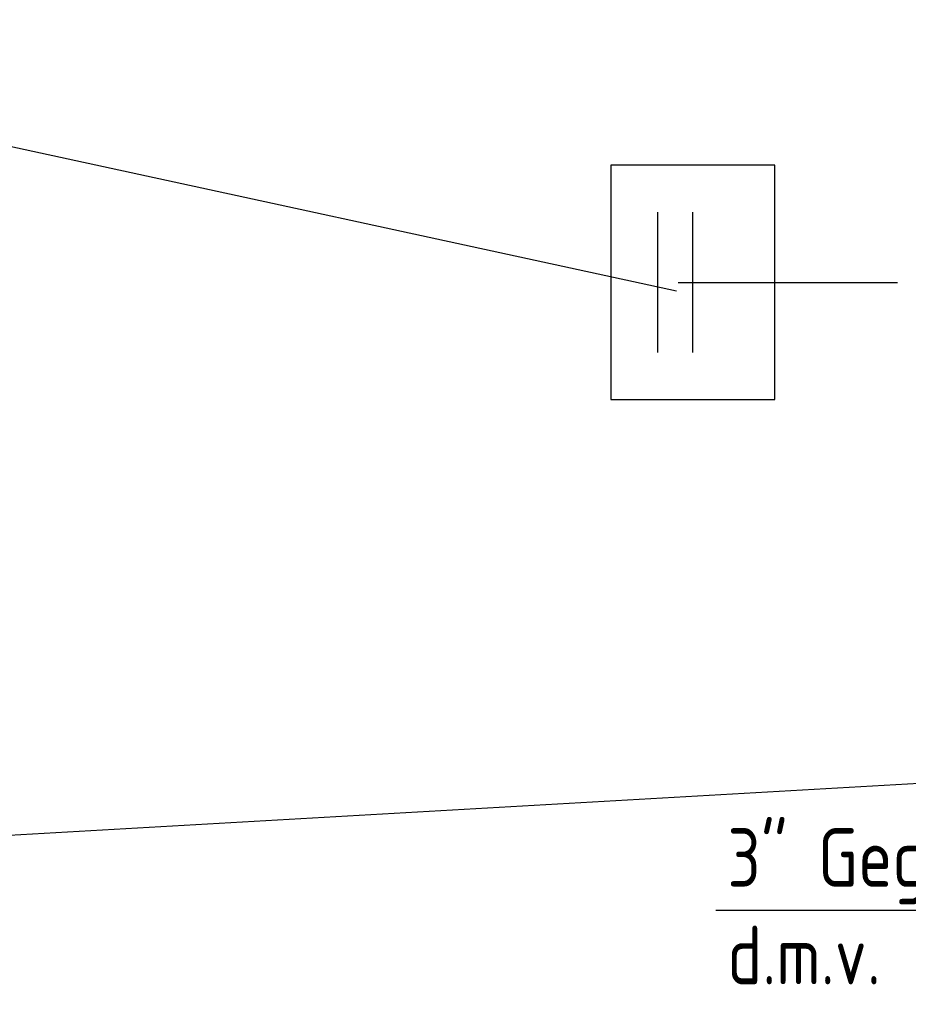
# Model space of a CAD drawing. Extents: x -132501 to 411300, y -42818 to 427495.
# Tile 271 of 330: x 196155 to 198054, y 214732 to 216834. Entities that reach past the tile are written whole.
import ezdxf

# ---------------------------------------------------------------- set-up
doc = ezdxf.new("R2010")
doc.units = 0
doc.header["$LTSCALE"] = 50
doc.linetypes.add('DASHDOT', pattern=[300, 250, -25, 0, -25])
doc.layers.add('53WA', color=3, linetype='DASHDOT')
doc.styles.add('ISO25', font='ISO', dxfattribs={"width": 0.9, "height": 125})

msp = doc.modelspace()

# ---------------------------------------------------------------- linework, layer by layer
at = {"layer": '53WA', "color": 1, "linetype": 'Continuous'}
for p, q in [((197558.7906, 216254.1283), (194885.7953, 216833.9844)), ((200424.2696, 215336.7846), (195347.9976, 215047.7442)), ((197642.3164, 214932.6154), (200272.0207, 214932.6154))]:
    msp.add_line(p, q, dxfattribs=at)
at = {"layer": '53WA', "color": 2, "linetype": 'Continuous'}
for p, q in [((197418.5119, 216523.1236), (197418.3965, 216023.1236)), ((197768.5119, 216523.0428), (197418.5119, 216523.1236)), ((197768.3965, 216023.0428), (197768.5119, 216523.0428)), ((197518.4196, 216123.1005), (197518.4888, 216423.1005)), ((197593.4196, 216123.0832), (197593.4888, 216423.0832)), ((197418.3965, 216023.1236), (197768.3965, 216023.0428))]:
    msp.add_line(p, q, dxfattribs=at)
at = {"layer": '53WA', "color": 5, "linetype": 'Continuous'}
msp.add_line((197562.0178, 216272.8827), (198030.6873, 216272.8827), dxfattribs=at)

# ---------------------------------------------------------------- texts
at = {"layer": '53WA', "color": 2, "linetype": 'Continuous', "style": 'ISO25', "width": 0.9}
for s, p in [('3" Gegalv. verbindingen', (197667.3164, 214982.6154)), ('d.m.v. fittingen', (197667.3164, 214774.282))]:
    msp.add_text(s, height=125, dxfattribs=at).set_placement(p)

doc.saveas('drawing.dxf')
